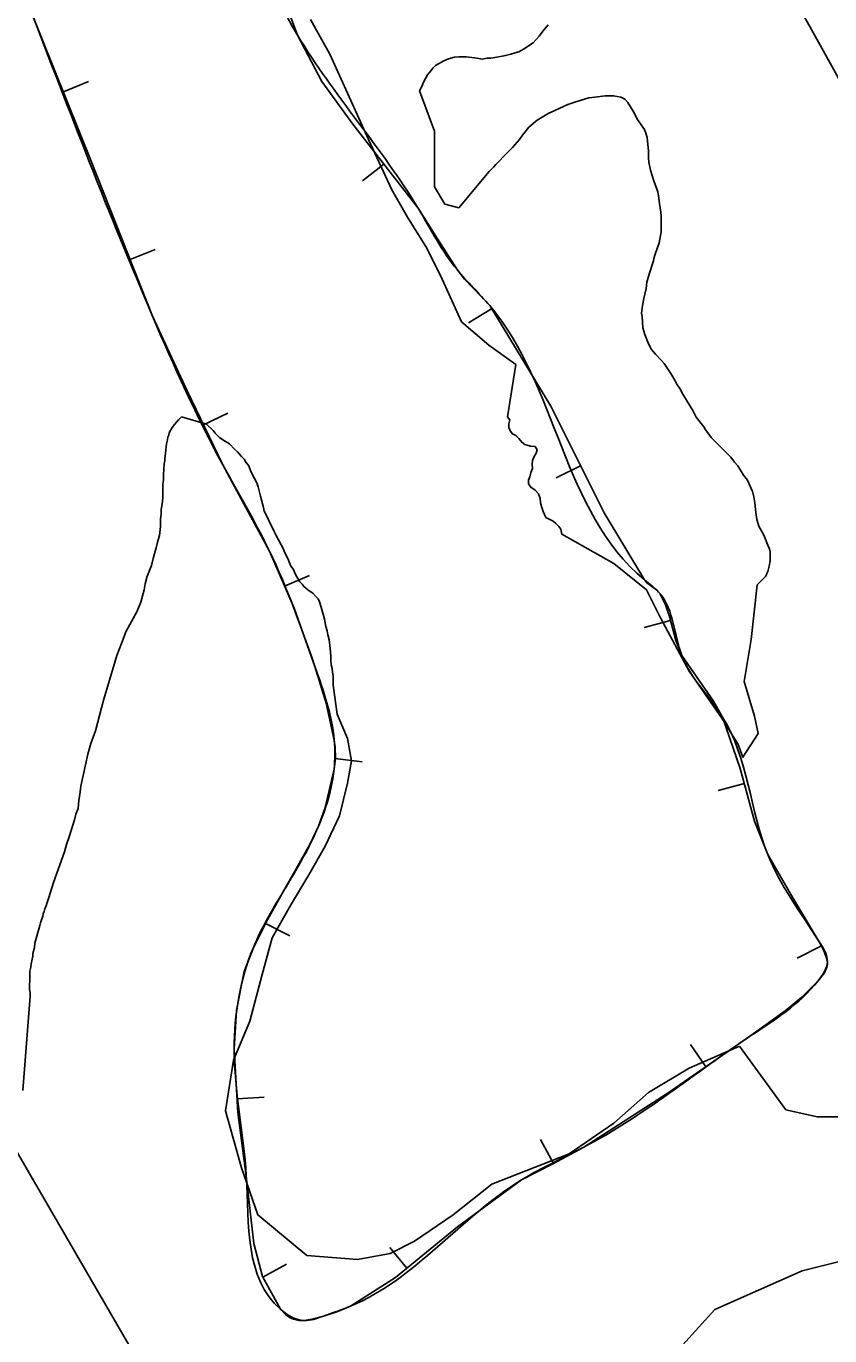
# Model space of a CAD drawing. Extents: x 3187622 to 3225504, y 800805 to 826213.
# Drawn here: x 3192334 to 3193075, y 822717 to 823924 of the extents above; entities that cross this region are included whole.
import ezdxf

# ---------------------------------------------------------------- set-up
doc = ezdxf.new("R2010")
doc.units = 0
for name, color, linetype in [('V-BORW-LINE', 7, 'Continuous'), ('V-LEVE-TOET', 7, 'Continuous'), ('V-SITE-VEGE', 7, 'Continuous'), ('V-TOPO-SHOR', 7, 'Continuous')]:
    doc.layers.add(name, color=color, linetype=linetype)

msp = doc.modelspace()

# ---------------------------------------------------------------- linework, layer by layer
at = {"layer": 'V-BORW-LINE'}
for p, q in [((3192368.5, 823863.7), (3192391.7, 823873)), ((3192664.1, 823796.9), (3192644.4, 823781.6)), ((3192430.1, 823708.9), (3192453.3, 823718.1)), ((3192763.3, 823663.6), (3192742, 823650.6)), ((3192497.7, 823556.7), (3192520.3, 823567.5)), ((3192845.4, 823518.8), (3192823, 823507.7)), ((3192572.4, 823407.9), (3192595.4, 823417.8)), ((3192928.3, 823376.2), (3192904.1, 823369.8)), ((3192619.2, 823248.9), (3192644.1, 823246)), ((3192996.5, 823226), (3192972.4, 823219.4)), ((3192555, 823096.8), (3192577.2, 823085.4)), ((3193067.4, 823076.3), (3193045.1, 823064.9)), ((3192960.9, 822964.8), (3192946.7, 822985.4)), ((3192528.7, 822935.4), (3192553.7, 822936.9)), ((3192820.3, 822875.7), (3192808.6, 822897.8)), ((3192685.3, 822779), (3192669.4, 822798.3)), ((3192552.5, 822770.8), (3192574.4, 822782.9))]:
    msp.add_line(p, q, dxfattribs=at)
msp.add_lwpolyline([(3192337.4, 823941), (3192394.2, 823799.8), (3192450.7, 823656.8), (3192482.7, 823588.1), (3192515.5, 823519.7), (3192537.1, 823479.9), (3192558.7, 823440), (3192581.2, 823387.6), (3192600.5, 823333.7), (3192610.7, 823300), (3192618.3, 823265.9), (3192619.2, 823259.3), (3192619.3, 823249.3), (3192618.1, 823239.3), (3192609.9, 823203.9), (3192603.9, 823186.7), (3192596.2, 823170.2), (3192583.2, 823147.3), (3192570.1, 823124.5), (3192556.8, 823100.4), (3192544, 823075.5), (3192535.2, 823052.7), (3192528, 823017.1), (3192526, 822981.1), (3192529.5, 822922.6), (3192537.2, 822864), (3192544.1, 822801.9), (3192552.2, 822771.4), (3192568.7, 822741.3), (3192573.4, 822736.3), (3192577.5, 822733.5), (3192580.7, 822732.1), (3192585.7, 822730.9), (3192590.8, 822730.8), (3192599.1, 822732.4), (3192607.5, 822734.7), (3192620.7, 822738.9), (3192633.4, 822744.1), (3192674.9, 822770.4), (3192731.8, 822817.4), (3192791, 822860.6), (3192819.7, 822875.4), (3192848.3, 822890.6), (3192926.1, 822940.8), (3193002.5, 822993.5), (3193034.1, 823016.3), (3193049.4, 823029.1), (3193064.4, 823044.1), (3193068, 823048.2), (3193070.3, 823051.5), (3193072.6, 823056.5), (3193073.1, 823059), (3193073, 823061.5), (3193071.9, 823066.1), (3193069, 823073.1), (3193065.5, 823080), (3193041.2, 823120.4), (3193018, 823160.4), (3193005.9, 823191.3), (3192992.7, 823239.9), (3192976.4, 823287.1), (3192967.9, 823301.8), (3192938.7, 823344), (3192933.1, 823357.8), (3192927.3, 823379.9), (3192923.8, 823390.6), (3192918.9, 823400.7), (3192915.7, 823404.3), (3192909.6, 823408.8), (3192906.6, 823411.1), (3192904.2, 823413.8), (3192867, 823475.5), (3192818.1, 823573.7), (3192761.6, 823666.5), (3192746.2, 823682.8), (3192738.4, 823690.9), (3192731.5, 823699.7), (3192713.4, 823728), (3192695.5, 823756.4), (3192635.5, 823833.8), (3192606.8, 823873.1), (3192584.4, 823915.9), (3192529.8, 824061.1)], dxfattribs=at)
for points in [[(3192337.4, 823941), (3192450.7, 823656.8), (3192515.5, 823519.7), (3192558.7, 823440), (3192600.5, 823333.7), (3192618.3, 823265.9), (3192618.1, 823239.3), (3192596.2, 823170.2), (3192570.1, 823124.5), (3192544, 823075.5), (3192526, 822981.1), (3192537.2, 822864), (3192568.7, 822741.3), (3192590.8, 822730.8), (3192607.5, 822734.7), (3192633.4, 822744.1), (3192791, 822860.6), (3192848.3, 822890.6), (3193002.5, 822993.5), (3193064.4, 823044.1), (3193073, 823061.5), (3193065.5, 823080), (3193018, 823160.4), (3192976.4, 823287.1), (3192938.7, 823344), (3192918.9, 823400.7), (3192904.2, 823413.8), (3192761.6, 823666.5), (3192731.5, 823699.7), (3192695.5, 823756.4), (3192584.4, 823915.9), (3192476.5, 824206.7), (3192467.8, 824230.2), (3192433.6, 824267.9), (3192365.5, 824253.6), (3192313, 824232.6), (3192261.7, 824199.7), (3192232.1, 824151.4), (3192237.4, 824128), (3192259.3, 824060.3), (3192337.4, 823941)], [(3193316.9, 822598.6), (3193335.2, 822540.6), (3193410.3, 822427.7), (3193431.9, 822364.3), (3193469.1, 822310), (3193521.5, 822255.9), (3193609.2, 822072.6), (3193646.8, 822019.2), (3193676.9, 821957.1), (3193720.8, 821903.1), (3193750, 821838.8), (3193830.2, 821730.3), (3193879.7, 821614.9), (3193980.5, 821434.8), (3194001.3, 821375.3), (3194045.6, 821322.9), (3194255.4, 820971.9), (3194278.3, 820910.6), (3194299.8, 820853), (3194335.6, 820798.4), (3194443.8, 820680.4), (3194483.4, 820494.4), (3194474.8, 820430), (3194362.4, 820338.7), (3194243.4, 820273.7), (3194115.5, 820232.8), (3193985.1, 820192.2), (3193871, 820096.9), (3193700.8, 819982), (3193642.2, 819950.8), (3193574.5, 819997.4), (3193482.7, 820109.4), (3193411.4, 820226.4), (3193461, 820288.3), (3193516, 820325.3), (3193569.4, 820370.5), (3193689.7, 820437.3), (3193809.3, 820477.2), (3193921.8, 820552.8), (3193973.7, 820602), (3193968.2, 820665.5), (3193943.7, 820740.3), (3193889.6, 820861.5), (3193818.7, 820974.4), (3193871.9, 821026.9), (3193893.2, 821093.5), (3193831.6, 821288.3), (3193762, 821415.9), (3193682.1, 821525.7), (3193580.7, 821633.2), (3193582.1, 821571.4), (3193675.7, 821399.4), (3193689.4, 821337.7), (3193683, 821270), (3193666, 821201.1), (3193594.8, 821238.9), (3193552.5, 821298.8), (3193499, 821351.2), (3193535.6, 821424), (3193485.3, 821613.1), (3193426.4, 821662.5), (3193356.9, 821777.8), (3193308.4, 821900.5), (3193294.3, 821963), (3193279.7, 822022.1), (3193265.1, 822081.6), (3193249.6, 822013.9), (3193262.2, 821951.7), (3193210.3, 822002.4), (3193038.4, 822236.4), (3192901.1, 822477.4), (3192892.6, 822538.2), (3192940.3, 822603.2), (3192988.9, 822662), (3193107.6, 822723.1), (3193158.6, 822772.1), (3193217.2, 822790.6), (3193249.5, 822765), (3193290.2, 822685.8), (3193316.9, 822598.6)]]:
    msp.add_spline(points, degree=3, dxfattribs=at)
at = {"layer": 'V-LEVE-TOET'}
msp.add_lwpolyline([(3193584.3, 822982.9), (3193407.8, 823299.3), (3193245.4, 823590.8), (3193227.2, 823623), (3193224.5, 823626.5), (3193223, 823629.3), (3193219.8, 823632.7), (3193193.4, 823677.9), (3193057.2, 823923.2), (3192861.4, 824271.3), (3192771.4, 824432.2)], dxfattribs=at)
at = {"layer": 'V-SITE-VEGE'}
for p, q in [((3192474.6, 823561.3), (3192477.4, 823564.1)), ((3192477.4, 823564.1), (3192500.6, 823557.3)), ((3192466.1, 823549.2), (3192468.9, 823554)), ((3192468.9, 823554), (3192470.9, 823556.9)), ((3192470.9, 823556.9), (3192474.6, 823561.3)), ((3192500.6, 823557.3), (3192506.5, 823551.3)), ((3192463.6, 823539.1), (3192464.4, 823542.7)), ((3192464.4, 823542.7), (3192464.9, 823545.1)), ((3192464.9, 823545.1), (3192465.7, 823547.2)), ((3192465.7, 823547.2), (3192466.1, 823549.2)), ((3192506.5, 823551.3), (3192508.5, 823549)), ((3192508.5, 823549), (3192512.5, 823545)), ((3192512.5, 823545), (3192516.5, 823542.2)), ((3192516.5, 823542.2), (3192521.6, 823539)), ((3192462, 823525.3), (3192462.8, 823530.6)), ((3192462.8, 823530.6), (3192463.6, 823539.1)), ((3192521.6, 823539), (3192526.4, 823534.2)), ((3192526.4, 823534.2), (3192529.2, 823531.8)), ((3192529.2, 823531.8), (3192532.7, 823527.4)), ((3192460.7, 823510.7), (3192461.6, 823520.5)), ((3192461.6, 823520.5), (3192462, 823523.3)), ((3192462, 823523.3), (3192462, 823525.3)), ((3192532.7, 823527.4), (3192535.1, 823525.1)), ((3192535.1, 823525.1), (3192536.7, 823522.3)), ((3192536.7, 823522.3), (3192539.5, 823518.7)), ((3192539.5, 823518.7), (3192541.4, 823513.5)), ((3192460.3, 823501.8), (3192460.7, 823505.5)), ((3192460.7, 823505.5), (3192460.7, 823510.7)), ((3192541.4, 823513.5), (3192544.6, 823507.1)), ((3192544.6, 823507.1), (3192547, 823503.2)), ((3192460.3, 823490.1), (3192460.3, 823501.8)), ((3192547, 823503.2), (3192548.2, 823499.6)), ((3192548.2, 823499.6), (3192550.2, 823490.8)), ((3192458.7, 823478.4), (3192459.9, 823485.7)), ((3192459.9, 823485.7), (3192460.3, 823490.1)), ((3192550.2, 823490.8), (3192552.1, 823483.7)), ((3192552.1, 823483.7), (3192552.9, 823480.5)), ((3192552.9, 823480.5), (3192553.7, 823476.9)), ((3192458.2, 823469.9), (3192458.7, 823474.3)), ((3192458.2, 823463), (3192458.2, 823469.9)), ((3192458.7, 823474.3), (3192458.7, 823478.4)), ((3192553.7, 823476.9), (3192556.5, 823471.7)), ((3192556.5, 823471.7), (3192559.3, 823465.8)), ((3192457, 823454.5), (3192458.2, 823463)), ((3192559.3, 823465.8), (3192561.6, 823461)), ((3192561.6, 823461), (3192562.8, 823458.2)), ((3192562.8, 823458.2), (3192564.8, 823454.6)), ((3192454.1, 823443.2), (3192455, 823447.2)), ((3192455, 823447.2), (3192455.8, 823450.5)), ((3192455.8, 823450.5), (3192457, 823454.5)), ((3192564.8, 823454.6), (3192566.8, 823450.6)), ((3192566.8, 823450.6), (3192569.2, 823445.9)), ((3192569.2, 823445.9), (3192571.1, 823442.7)), ((3192449.7, 823427), (3192451.3, 823433.5)), ((3192451.3, 823433.5), (3192454.1, 823443.2)), ((3192571.1, 823442.7), (3192572.7, 823438.7)), ((3192572.7, 823438.7), (3192575.5, 823433.5)), ((3192575.5, 823433.5), (3192577.1, 823429.5)), ((3192446, 823417.7), (3192449.7, 823427)), ((3192577.1, 823429.5), (3192578.3, 823426.4)), ((3192578.3, 823426.4), (3192580.6, 823423.2)), ((3192580.6, 823423.2), (3192582.2, 823419.2)), ((3192582.2, 823419.2), (3192583.8, 823416.4)), ((3192443.1, 823404.4), (3192444, 823410)), ((3192444, 823410), (3192445.9, 823417.2)), ((3192445.9, 823417.2), (3192446, 823417.7)), ((3192583.8, 823416.4), (3192586.6, 823412)), ((3192586.6, 823412), (3192588.6, 823409.6)), ((3192588.6, 823409.6), (3192590.6, 823407.3)), ((3192590.6, 823407.3), (3192595.3, 823403.7)), ((3192439.9, 823393), (3192443.1, 823404.4)), ((3192595.3, 823403.7), (3192598.5, 823401.3)), ((3192598.5, 823401.3), (3192601.3, 823398.5)), ((3192601.3, 823398.5), (3192603.3, 823396.1)), ((3192603.3, 823396.1), (3192604.8, 823393.3)), ((3192426.5, 823366.3), (3192436.2, 823384.1)), ((3192436.2, 823384.1), (3192439.9, 823393)), ((3192604.8, 823393.3), (3192606.8, 823386.5)), ((3192606.8, 823386.5), (3192609.2, 823377.4)), ((3192609.2, 823377.4), (3192610.4, 823370.6)), ((3192422, 823355), (3192426.5, 823366.3)), ((3192610.4, 823370.6), (3192611.6, 823366.7)), ((3192611.6, 823366.7), (3192612.3, 823363.1)), ((3192612.3, 823363.1), (3192613.5, 823358.3)), ((3192417.9, 823344.1), (3192420, 823349.4)), ((3192420, 823349.4), (3192422, 823355)), ((3192613.5, 823358.3), (3192614.3, 823353.1)), ((3192614.3, 823353.1), (3192614.7, 823347.2)), ((3192614.7, 823347.2), (3192615.1, 823342.8)), ((3192405.7, 823303.7), (3192416.3, 823338.8)), ((3192416.3, 823338.8), (3192417.9, 823344.1)), ((3192615.1, 823342.8), (3192615.1, 823339.6)), ((3192615.1, 823339.6), (3192615.5, 823335.2)), ((3192615.5, 823335.2), (3192616.3, 823332.1)), ((3192616.3, 823332.1), (3192616.6, 823328.5)), ((3192616.6, 823328.5), (3192617.4, 823325.3)), ((3192617.4, 823325.3), (3192617.4, 823322.1)), ((3192617.4, 823322.1), (3192617.4, 823316.5)), ((3192617.4, 823316.5), (3192621.1, 823290)), ((3192403.7, 823295.6), (3192405.7, 823303.7)), ((3192398, 823274.5), (3192403.7, 823295.6)), ((3192621.1, 823290), (3192630.5, 823267.5)), ((3192393.9, 823262.8), (3192398, 823274.5)), ((3192391.1, 823253.1), (3192393.9, 823262.8)), ((3192630.5, 823267.5), (3192634.2, 823246.9)), ((3192384.5, 823223.6), (3192391.1, 823253.1)), ((3192634.2, 823246.9), (3192630.5, 823226.2)), ((3192630.5, 823226.2), (3192623, 823196.2)), ((3192382.9, 823210.6), (3192383.7, 823215.9)), ((3192383.7, 823215.9), (3192384.5, 823223.6)), ((3192380, 823197.7), (3192382.1, 823202.9)), ((3192382.1, 823202.9), (3192382.9, 823210.6)), ((3192373.9, 823176.7), (3192378.8, 823192.4)), ((3192378.8, 823192.4), (3192380, 823197.7)), ((3192623, 823196.2), (3192609.8, 823168.1)), ((3192369.5, 823162.9), (3192371.5, 823169.8)), ((3192371.5, 823169.8), (3192373.9, 823176.7)), ((3192609.8, 823168.1), (3192594.8, 823141.8)), ((3192359.3, 823134.6), (3192369.5, 823162.9)), ((3192594.8, 823141.8), (3192577.9, 823113.6)), ((3192355.2, 823120.9), (3192359.3, 823134.6)), ((3192353.6, 823116.4), (3192355.2, 823120.9)), ((3192349.5, 823103.5), (3192349.9, 823105.9)), ((3192349.9, 823105.9), (3192350.7, 823107.9)), ((3192350.7, 823107.9), (3192351.5, 823110.3)), ((3192351.5, 823110.3), (3192352.8, 823113.2)), ((3192352.8, 823113.2), (3192353.6, 823116.4)), ((3192577.9, 823113.6), (3192561.1, 823083.6)), ((3192342.2, 823078.8), (3192346.7, 823095)), ((3192346.7, 823095), (3192347.5, 823097.4)), ((3192347.5, 823097.4), (3192347.9, 823099.4)), ((3192347.9, 823099.4), (3192349.5, 823103.5)), ((3192561.1, 823083.6), (3192551.7, 823049.8)), ((3192340.5, 823069.1), (3192341.8, 823074.7)), ((3192340.5, 823066.7), (3192340.5, 823069.1)), ((3192341.8, 823074.7), (3192342.2, 823078.8)), ((3192338.5, 823056.5), (3192338.9, 823059.8)), ((3192338.9, 823059.8), (3192340.5, 823066.7)), ((3192337.2, 823039.1), (3192337.7, 823045.2)), ((3192337.7, 823052.9), (3192338.5, 823056.5)), ((3192337.7, 823045.2), (3192337.7, 823052.9)), ((3192551.7, 823049.8), (3192540.4, 823006.7)), ((3192337.2, 823035.9), (3192337.2, 823039.1)), ((3192338, 823033.1), (3192337.2, 823035.9)), ((3192338, 823029.8), (3192338, 823033.1)), ((3192331.2, 822942.9), (3192338, 823029.8)), ((3192540.4, 823006.7), (3192525.4, 822971)), ((3192945.6, 822963.5), (3192992, 822983.9)), ((3192992, 822983.9), (3193034.7, 822925.2)), ((3192525.4, 822971), (3192517.9, 822924.1)), ((3192908, 822941), (3192945.6, 822963.5)), ((3192876.2, 822912.8), (3192908, 822941)), ((3192517.9, 822924.1), (3192532.9, 822871.6)), ((3193034.7, 822925.2), (3193063.6, 822918.7)), ((3192834.9, 822884.7), (3192876.2, 822912.8)), ((3193063.6, 822918.7), (3193082.8, 822918.7)), ((3192763.6, 822856.5), (3192834.9, 822884.7)), ((3192532.9, 822871.6), (3192547.9, 822828.4)), ((3192728, 822828.4), (3192763.6, 822856.5)), ((3192547.9, 822828.4), (3192593, 822790.9)), ((3192692.4, 822804), (3192728, 822828.4)), ((3192669.8, 822792.7), (3192692.4, 822804)), ((3192639.8, 822787.1), (3192669.8, 822792.7)), ((3192593, 822790.9), (3192639.8, 822787.1)), ((3193103.2, 822790.2), (3193049.6, 822776.8)), ((3193049.6, 822776.8), (3192969.2, 822741.1)), ((3192969.2, 822741.1), (3192924.6, 822692))]:
    msp.add_line(p, q, dxfattribs=at)
for points in [[(3192928.7, 823603.8), (3192932.3, 823597.7), (3192934.3, 823594), (3192937.6, 823589.2), (3192939.2, 823585.9), (3192941.2, 823582.3), (3192947.3, 823572.2), (3192948.5, 823570.5), (3192952.1, 823563.6), (3192959, 823554.7), (3192960.2, 823552.7), (3192965.8, 823545), (3192984, 823526.8), (3192987.2, 823522.3), (3192990.5, 823518.7), (3192995.7, 823510.1), (3192999.3, 823505.7), (3193003.8, 823495.2), (3193004.6, 823492.7), (3193005, 823490.3), (3193006.2, 823484.6), (3193007, 823475.7), (3193007.8, 823469.3), (3193009, 823465.2), (3193009.8, 823463.2), (3193014.2, 823455.5), (3193016.6, 823449.8), (3193017, 823447.8), (3193019.4, 823442.9), (3193020.3, 823439.7), (3193020.2, 823431.2), (3193019.4, 823426.3), (3193018.2, 823421.5), (3193017, 823419.5), (3193016.2, 823417), (3193008.1, 823409), (3193002.6, 823358.6), (3192996.2, 823320.1), (3193005.8, 823288), (3193009, 823271.9), (3192995.1, 823250.2), (3192990.6, 823261.9), (3192975.6, 823286.3), (3192945.6, 823329.5), (3192919.3, 823378.2), (3192906.2, 823404.5), (3192876.2, 823428.9), (3192828, 823455.7), (3192827.2, 823460.5), (3192825.3, 823462.9), (3192822.5, 823465.7), (3192820.1, 823467.7), (3192816.5, 823469.7), (3192813.3, 823471.3), (3192811, 823476.8), (3192809.4, 823481.2), (3192808.6, 823484.8), (3192808.2, 823488.8), (3192806.6, 823493.1), (3192803.4, 823496.3), (3192799.5, 823499.1), (3192797.5, 823502.3), (3192797.5, 823505.5), (3192798.7, 823508.7), (3192799.5, 823512.6), (3192801.1, 823516.2), (3192800.7, 823520.2), (3192801.1, 823523.8), (3192802.3, 823526.9), (3192804.3, 823530.5), (3192805.5, 823533.7), (3192803.5, 823536.5), (3192799.1, 823536.9), (3192794, 823538.5), (3192791.2, 823540.5), (3192788.4, 823544.1), (3192785.6, 823546.9), (3192782.5, 823548.4), (3192780.5, 823551.2), (3192779.3, 823554), (3192779.3, 823557.6), (3192780.1, 823561.2), (3192778.1, 823564), (3192785.7, 823612.2), (3192760.7, 823630.1), (3192735.7, 823651.6), (3192717.8, 823690.9), (3192703.5, 823719.5), (3192685.7, 823748.1), (3192671.4, 823773.1), (3192649.9, 823819.6), (3192614.2, 823898.2), (3192596.3, 823930.4)], [(3192815.6, 823925.3), (3192810.7, 823919.6), (3192807.1, 823914.8), (3192801.8, 823908.7), (3192792.9, 823903), (3192788.4, 823900.6), (3192785.2, 823899.4), (3192781.1, 823898.2), (3192776.3, 823897), (3192766.6, 823895.4), (3192762.5, 823894.6), (3192759.3, 823894.6), (3192754.8, 823893.8), (3192751.6, 823894.2), (3192747.6, 823895), (3192739.9, 823895.9), (3192733, 823895.9), (3192729.3, 823895.5), (3192723.7, 823893.9), (3192719.2, 823892.3), (3192711.5, 823887.8), (3192709.1, 823885.4), (3192707.5, 823883.4), (3192705.8, 823881), (3192704.2, 823879.3), (3192700.6, 823872.5), (3192698.9, 823868.4), (3192696.9, 823864.4), (3192710.6, 823827.3), (3192710.6, 823798.4), (3192710.6, 823776), (3192720.2, 823759.9), (3192733, 823756.7), (3192761.1, 823790.2), (3192765.2, 823794.2), (3192767.2, 823796.7), (3192778.1, 823807.6), (3192782.6, 823812.4), (3192789.1, 823819.7), (3192791.9, 823823.7), (3192797.6, 823831), (3192805.3, 823837.5), (3192816.2, 823843.9), (3192818.3, 823844.7), (3192833.7, 823852), (3192841.8, 823854.8), (3192853.1, 823858), (3192858.4, 823858.8), (3192868.1, 823860), (3192875.8, 823860), (3192882.6, 823858.8), (3192886.3, 823856.7), (3192889.1, 823853.9), (3192893.9, 823845.8), (3192898, 823838.1), (3192901.2, 823833.2), (3192904.4, 823828.8), (3192906, 823824.7), (3192906.9, 823821.5), (3192908, 823809), (3192908, 823802.9), (3192908.4, 823798.8), (3192910, 823791.5), (3192912.8, 823781.4), (3192916.5, 823771.3), (3192917.3, 823767.7), (3192918.1, 823760.8), (3192919.3, 823752.7), (3192919.7, 823749), (3192919.6, 823734.5), (3192918, 823724.4), (3192914.3, 823713.8), (3192913.1, 823709.8), (3192912.7, 823707.8), (3192908.6, 823695.6), (3192906.6, 823688), (3192905.8, 823682.3), (3192903.7, 823673), (3192902.5, 823666.5), (3192901.7, 823659.6), (3192902.1, 823656.4), (3192902.9, 823645.9), (3192904.5, 823639.8), (3192908.1, 823631.3), (3192910.9, 823626), (3192914.6, 823621.6), (3192919.8, 823616.3), (3192922.6, 823613.1), (3192928.7, 823603.8)]]:
    msp.add_lwpolyline(points, dxfattribs=at)
at = {"layer": 'V-TOPO-SHOR'}
msp.add_lwpolyline([(3192676.6, 822281.4), (3191837.1, 823728.1)], dxfattribs=at)

doc.saveas('drawing.dxf')
